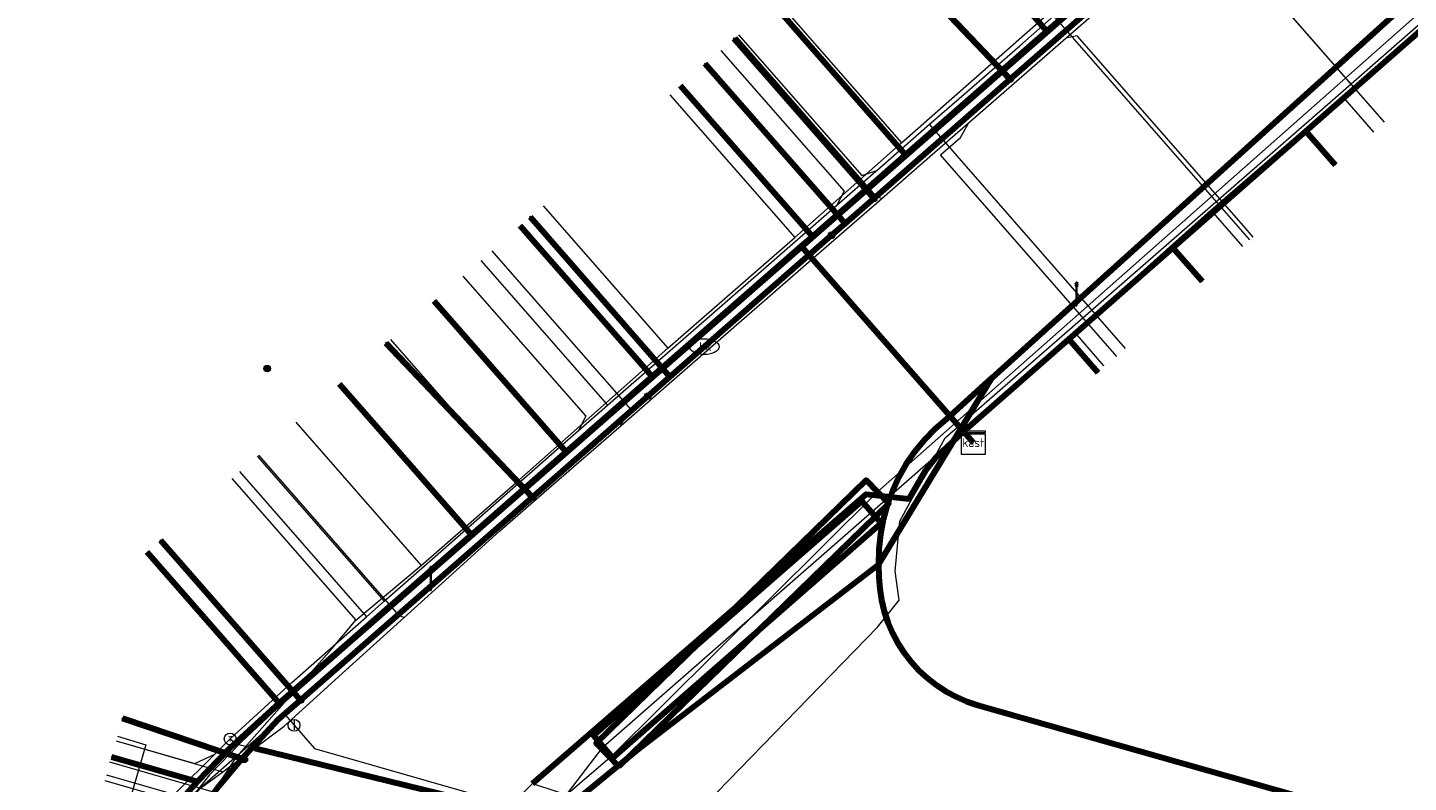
# Model space of a CAD drawing. Extents: x 152558 to 154479, y 462974 to 463683.
# Tile 329 of 638: x 154139 to 154186, y 463100 to 463126. Entities that reach past the tile are written whole.
import ezdxf
from ezdxf.enums import TextEntityAlignment as Align
from ezdxf.lldxf.tags import DXFTag

# ---------------------------------------------------------------- set-up
doc = ezdxf.new("R2010")
doc.units = 0
doc.header["$LTSCALE"] = 0.2
doc.layers.get('0').update_dxf_attribs({"linetype": 'CONTINUOUS'})
for name, color, linetype, lineweight in [('B-RO-KL-DATA_COAXIAAL_17_ZIGGO BV-G', 90, 'KL-DATA-N', 18), ('B-RO-KL-DATA_COAXIAAL_7_ZIGGO BV-G', 90, 'KL-DATA-N', 18), ('B-RO-KL-DATA_HULPSTUK_KPN BV-S', 90, 'CONTINUOUS', 25), ('B-RO-KL-DATA_HULPSTUK_ZIGGO BV-S', 90, 'CONTINUOUS', 25), ('B-RO-KL-DATA_KABELBED_KPN BV-G', 90, 'CONTINUOUS', 100), ('B-RO-KL-DATA_KABELBED_ZIGGO BV-G', 90, 'CONTINUOUS', 100), ('B-RO-KL-DATA_MANTELBUIS_PVC_1_KPN BV-G', 90, 'CONTINUOUS', 100), ('B-RO-KL-DATA_REGGEFIBER OPERATOR BV-G', 90, 'KL-DATA-N', 18), ('B-RO-KL-DATA_STEDIN NETBEHEER BV-G', 90, 'KL-DATA-N', 18), ('B-RO-KL-ET_LS_400 V_STEDIN NETBEHEER BV-G', 190, 'KL-LS-N', 18), ('B-RO-KL-ET_LS_GEMEENTE AMERSFOORT-S', 190, 'CONTINUOUS', 25), ('B-RO-KL-ET_LS_MANTELBUIS_PVC_125_STEDIN NETBEHEER BV-G', 190, 'CONTINUOUS', 100), ('B-RO-KL-ET_MS_10 KV_STEDIN NETBEHEER BV-G', 130, 'KL-MS-N', 18), ('B-RO-KL-ET_MS_MANTELBUIS_PVC_125_STEDIN NETBEHEER BV-G', 130, 'CONTINUOUS', 100), ('B-RO-KL-GAS_LD_HULPSTUK_STEDIN NETBEHEER BV-S', 50, 'CONTINUOUS', 25), ('B-RO-KL-GAS_LD_KOPER_22_0.1 BAR_STEDIN NETBEHEER BV-G', 50, 'KL-GAS-LD-N', 18), ('B-RO-KL-GAS_LD_MANTELBUIS_ASBESTCEMENT_180_STEDIN NETBEHEER BV-G', 50, 'CONTINUOUS', 100), ('B-RO-KL-GAS_LD_PE_32_0.1 BAR_STEDIN NETBEHEER BV-G', 50, 'KL-GAS-LD-N', 18), ('B-RO-KL-GAS_LD_PVC_110_0.1 BAR_STEDIN NETBEHEER BV-G', 50, 'KL-GAS-LD-N', 18), ('B-RO-KL-GAS_LD_PVC_63_0.1 BAR_STEDIN NETBEHEER BV-G', 50, 'KL-GAS-LD-N', 18), ('B-RO-KL-GAS_LD_STAAL_34_0.1 BAR_STEDIN NETBEHEER BV-G', 50, 'KL-GAS-LD-N', 18), ('B-RO-KL-WATER_100_VITENS-G', 170, 'KL-WATER-N', 18), ('B-RO-KL-WATER_HULPSTUK_VITENS-S', 170, 'CONTINUOUS', 25), ('B-RO-KL-WATER_VITENS-S', 170, 'CONTINUOUS', 25)]:
    doc.layers.add(name, color=color, linetype=linetype, lineweight=lineweight)
doc.styles.add('NLCS-ISO', font='NLCS-ISO.ttf')
tags = doc.linetypes.add('KL-DATA-N', pattern='A,4,-1,[101,NLCS.SHX,S=0.5,R=0,X=0,Y=0],-1,4,-1,["D",Standard,S=1,R=0,X=-0.25,Y=-0.5],-1.5', length=12.5).pattern_tags.tags
tags[18] = DXFTag(74, 10)
tags = doc.linetypes.add('KL-GAS-LD-N', pattern='A,4,-1,[69,NLCS.SHX,S=0.5,R=0,X=0,Y=0],-1,4,-1,["L",Standard,S=1,R=0,X=0.25,Y=-0.5],-2', length=13).pattern_tags.tags
tags[18] = DXFTag(74, 10)
tags = doc.linetypes.add('KL-LS-N', pattern='A,4,-1,[103,NLCS.SHX,S=0.75,R=0,X=0,Y=0],-1,4,-1,["L",Standard,S=1,R=0,X=0,Y=-0.5],-2', length=13).pattern_tags.tags
tags[18] = DXFTag(74, 10)
tags = doc.linetypes.add('KL-MS-N', pattern='A,4,-1,[103,NLCS.SHX,S=0.75,R=0,X=0,Y=0],-1,4,-1,["M",Standard,S=1,R=0,X=0,Y=-0.5],-2', length=13).pattern_tags.tags
tags[18] = DXFTag(74, 10)
doc.linetypes.add('KL-WATER-N', pattern='A,7,-0.5,[168,NLCS.SHX,S=0.75,R=0,X=0.75,Y=0],-2', length=9.5)

# ---------------------------------------------------------------- blocks, each defined once
blk = doc.blocks.new('SKL-WTB_HULP_T STUK-SO')
at = {"color": 0, "linetype": 'ByBlock', "lineweight": 18}
blk.add_circle((0, 0), 1, dxfattribs=at)
at = {"color": 0, "linetype": 'ByBlock', "lineweight": -2, "style": 'NLCS-ISO'}
blk.add_text('T', height=1, dxfattribs=at).set_placement((0, 0), align=Align.MIDDLE_CENTER)
at = {"color": 0, "linetype": 'ByBlock', "lineweight": 18, "style": 'NLCS-ISO', "flags": 1}
for tag, p in [('TYPE', (1.5, 0)), ('OMSCHRIJVING', (1.5, -3)), ('LABEL', (1.5, -1.5))]:
    blk.add_attdef(tag, p, '', height=1, dxfattribs=at)
blk = doc.blocks.new('SKL-WTB_HULP_KAST-SO')
at = {"color": 0, "linetype": 'ByBlock', "lineweight": 18}
for points in [[(-2, 2), (2, 2), (2, 1.68), (-2, 1.68)], [(-2, 1.52), (2, 1.52), (2, -2), (-2, -2)]]:
    blk.add_lwpolyline(points, close=True, dxfattribs=at)
at = {"color": 0, "linetype": 'ByBlock', "lineweight": 18, "style": 'NLCS-ISO'}
blk.add_text('kast', height=1.5, dxfattribs=at).set_placement((0, 0), align=Align.MIDDLE_CENTER)
at = {"color": 0, "linetype": 'ByBlock', "lineweight": 18, "style": 'NLCS-ISO', "flags": 1}
for tag, p in [('TYPE', (2.5, 0)), ('OMSCHRIJVING', (2.5, -3)), ('LABEL', (2.5, -1.5))]:
    blk.add_attdef(tag, p, '', height=1, dxfattribs=at)
blk = doc.blocks.new('SKL-WTB_HULP_AFSLUITER-SO')
at = {"color": 0, "linetype": 'ByBlock', "lineweight": 18}
blk.add_lwpolyline([(0, 0.8), (0, -0.8)], dxfattribs=at)
blk.add_circle((0, 0), 1, dxfattribs=at)
at = {"color": 0, "linetype": 'ByBlock', "lineweight": 18, "style": 'NLCS-ISO', "flags": 1}
for tag, p in [('TYPE', (1.5, 0)), ('OMSCHRIJVING', (1.5, -3)), ('LABEL', (1.5, -1.5))]:
    blk.add_attdef(tag, p, '', height=1, dxfattribs=at)
blk = doc.blocks.new('SKL-WATER_BRANDKRAAN_BRANDPUT-SO')
at = {"color": 0, "linetype": 'ByBlock', "lineweight": 18}
blk.add_ellipse((0, 0), major_axis=(2.5, 0), ratio=0.54, dxfattribs=at)
at = {"color": 0, "linetype": 'ByBlock', "lineweight": 18, "style": 'NLCS-ISO'}
blk.add_text('bk', height=1.5, dxfattribs=at).set_placement((0.16, 0), align=Align.MIDDLE_CENTER)
blk = doc.blocks.new('SKL-WTB_HULP_OVERIG-SO')
at = {"color": 0, "linetype": 'ByBlock', "lineweight": 18}
for points in [[(-0.14, 0.14), (0.14, -0.14)], [(0.14, 0.14), (-0.14, -0.14)]]:
    blk.add_lwpolyline(points, dxfattribs=at)
at = {"color": 0, "linetype": 'ByBlock', "lineweight": 18, "style": 'NLCS-ISO', "flags": 1}
for tag, p in [('TYPE', (1.5, 0)), ('OMSCHRIJVING', (1.5, -3)), ('LABEL', (1.5, -1.5))]:
    blk.add_attdef(tag, p, '', height=1, dxfattribs=at)
blk = doc.blocks.new('SKL-WTB_HULP_MOF-SO')
at = {"linetype": 'ByBlock', "lineweight": 18}
h = blk.add_hatch(color=0, dxfattribs=at)
h.dxf.hatch_style = 1
h.paths.add_polyline_path([(-0.5625, 0, 1), (0.5625, 0, 1)])
at = {"color": 0, "linetype": 'ByBlock', "lineweight": 18}
blk.add_circle((0, 0), 0.5625, dxfattribs=at)
at = {"color": 0, "linetype": 'ByBlock', "lineweight": 18, "style": 'NLCS-ISO', "flags": 1}
for tag, p in [('TYPE', (1.5, 0)), ('OMSCHRIJVING', (1.5, -3)), ('LABEL', (1.5, -1.5))]:
    blk.add_attdef(tag, p, '', height=1, dxfattribs=at)
blk = doc.blocks.new('SKL-ET_LS_MAST-SO')
for p, q in [((-0.05, 2.07), (0.05, 2.07)), ((-0.05, -2), (0.05, -2))]:
    blk.add_line(p, q)
for points in [[(-0.18, 1.76), (-0.22, 1.76), (-0.22, 1.84), (-0.18, 1.84), (-0.18, 1.79)], [(-0.18, 1.49), (-0.22, 1.49), (-0.22, 1.57), (-0.18, 1.57), (-0.18, 1.52)], [(-0.18, 1.79), (-0.05, 1.79)], [(-0.18, 1.76), (-0.05, 1.76)], [(-0.18, 1.52), (-0.05, 1.52)], [(-0.18, 1.49), (-0.05, 1.49)], [(-0.05, -2), (-0.05, 2.07)], [(0.05, -2), (0.05, 2.07)], [(0.18, 1.92), (0.05, 1.92)], [(0.18, 1.89), (0.05, 1.89)], [(0.18, 1.66), (0.05, 1.66)], [(0.18, 1.63), (0.05, 1.63)], [(0.18, 1.39), (0.05, 1.39)], [(0.18, 1.36), (0.05, 1.36)], [(0.18, 1.89), (0.22, 1.89), (0.22, 1.97), (0.18, 1.97), (0.18, 1.92)], [(0.18, 1.63), (0.22, 1.63), (0.22, 1.71), (0.18, 1.71), (0.18, 1.66)], [(0.18, 1.36), (0.22, 1.36), (0.22, 1.44), (0.18, 1.44), (0.18, 1.39)]]:
    blk.add_lwpolyline(points)

msp = doc.modelspace()

# ---------------------------------------------------------------- linework, layer by layer
at = {"layer": 'B-RO-KL-DATA_COAXIAAL_17_ZIGGO BV-G', "flags": 128}
msp.add_lwpolyline([(154121.26, 463222.009), (154121.106, 463221.509), (154150.199, 463212.546), (154153.596, 463211.051), (154161.467, 463207.586), (154164.12, 463206.418), (154169.522, 463204.041), (154175.378, 463201.463), (154180.961, 463199.005), (154184.445, 463197.472), (154184.454, 463197.468), (154191.537, 463194.368), (154189.227, 463189.119), (154187.05, 463178.844), (154185.691, 463177.311), (154187.53, 463175.68), (154189.663, 463173.789), (154196.495, 463167.73), (154200.989, 463163.745), (154206.18, 463159.141), (154205.972, 463153.988), (154200.647, 463149.327), (154185.032, 463135.66), (154181.821, 463132.849), (154176.883, 463128.527), (154173.367, 463125.45), (154168.564, 463121.246), (154165.403, 463118.479), (154165.028, 463118.151), (154170.537, 463111.856), (154170.866, 463111.48)], dxfattribs=at)
at = {"layer": 'B-RO-KL-DATA_COAXIAAL_7_ZIGGO BV-G', "flags": 128}
for points in [[(154170.866, 463111.48), (154170.537, 463111.856), (154174.108, 463114.991), (154177.641, 463118.092), (154182.151, 463122.052), (154186.133, 463125.547), (154192.443, 463131.086), (154195.753, 463133.991), (154200.187, 463137.884), (154203.044, 463140.392), (154209.75, 463146.279), (154213.281, 463149.378), (154214.947, 463150.858), (154217.553, 463153.171), (154222.085, 463157.195), (154225.155, 463159.921), (154226.516, 463161.108), (154228.179, 463159.21)], [(154223.746, 463155.3), (154222.085, 463157.195), (154217.553, 463153.171), (154214.947, 463150.858), (154213.281, 463149.378), (154209.75, 463146.279), (154203.044, 463140.392), (154200.187, 463137.884), (154195.753, 463133.991), (154192.443, 463131.086), (154186.133, 463125.547), (154182.151, 463122.052), (154177.641, 463118.092), (154174.108, 463114.991), (154170.537, 463111.856), (154170.866, 463111.48)], [(154170.866, 463111.48), (154170.537, 463111.856), (154174.108, 463114.991), (154177.641, 463118.092), (154182.151, 463122.052), (154186.133, 463125.547), (154192.443, 463131.086), (154195.753, 463133.991), (154200.187, 463137.884), (154203.044, 463140.392), (154209.75, 463146.279), (154213.281, 463149.378), (154214.947, 463150.858), (154217.553, 463153.171), (154219.177, 463151.317)], [(154170.866, 463111.48), (154170.537, 463111.856), (154174.108, 463114.991), (154177.641, 463118.092), (154182.151, 463122.052), (154186.133, 463125.547), (154192.443, 463131.086), (154195.753, 463133.991), (154200.187, 463137.884), (154203.044, 463140.392), (154209.75, 463146.279), (154210.747, 463145.147)], [(154170.866, 463111.48), (154170.537, 463111.856), (154165.028, 463118.151), (154165.403, 463118.479), (154168.564, 463121.246), (154173.367, 463125.45), (154176.883, 463128.527), (154181.821, 463132.849), (154185.032, 463135.66), (154180.551, 463140.781)], [(154170.866, 463111.48), (154170.537, 463111.856), (154165.028, 463118.151), (154165.403, 463118.479), (154168.564, 463121.246), (154173.367, 463125.45), (154176.883, 463128.527), (154181.821, 463132.849), (154185.032, 463135.66), (154180.551, 463140.781)], [(154170.866, 463111.48), (154170.537, 463111.856), (154174.108, 463114.991), (154177.641, 463118.092), (154182.151, 463122.052), (154186.133, 463125.547), (154192.443, 463131.086), (154195.753, 463133.991), (154200.187, 463137.884), (154203.044, 463140.392), (154204.06, 463139.239)], [(154170.866, 463111.48), (154170.537, 463111.856), (154165.028, 463118.151), (154165.403, 463118.479), (154168.564, 463121.246), (154173.367, 463125.45), (154176.883, 463128.527), (154181.821, 463132.849), (154177.342, 463137.966)], [(154170.866, 463111.48), (154170.537, 463111.856), (154165.028, 463118.151), (154165.403, 463118.479), (154168.564, 463121.246), (154173.367, 463125.45), (154176.883, 463128.527), (154181.821, 463132.849), (154177.342, 463137.966)], [(154170.866, 463111.48), (154170.537, 463111.856), (154174.108, 463114.991), (154177.641, 463118.092), (154182.151, 463122.052), (154186.133, 463125.547), (154192.443, 463131.086), (154195.753, 463133.991), (154200.187, 463137.884), (154201.211, 463136.722)], [(154170.866, 463111.48), (154170.537, 463111.856), (154174.108, 463114.991), (154177.641, 463118.092), (154182.151, 463122.052), (154186.133, 463125.547), (154192.443, 463131.086), (154195.753, 463133.991), (154196.789, 463132.815)], [(154170.866, 463111.48), (154170.537, 463111.856), (154165.028, 463118.151), (154165.403, 463118.479), (154168.564, 463121.246), (154173.367, 463125.45), (154176.883, 463128.527), (154172.402, 463133.648)], [(154170.866, 463111.48), (154170.537, 463111.856), (154174.108, 463114.991), (154177.641, 463118.092), (154182.151, 463122.052), (154186.133, 463125.547), (154192.443, 463131.086), (154193.477, 463129.913)], [(154170.866, 463111.48), (154170.537, 463111.856), (154165.028, 463118.151), (154165.403, 463118.479), (154168.564, 463121.246), (154173.367, 463125.45), (154168.886, 463130.571)], [(154170.866, 463111.48), (154170.537, 463111.856), (154165.028, 463118.151), (154165.403, 463118.479), (154168.564, 463121.246), (154164.083, 463126.367)], [(154170.866, 463111.48), (154170.537, 463111.856), (154174.108, 463114.991), (154177.641, 463118.092), (154182.151, 463122.052), (154186.133, 463125.547), (154187.154, 463124.387)], [(154170.866, 463111.48), (154170.537, 463111.856), (154165.028, 463118.151), (154165.403, 463118.479), (154160.924, 463123.596)], [(154170.866, 463111.48), (154170.537, 463111.856), (154174.108, 463114.991), (154177.641, 463118.092), (154182.151, 463122.052), (154183.165, 463120.901)], [(154170.866, 463111.48), (154170.537, 463111.856), (154165.028, 463118.151), (154159.966, 463113.72), (154155.487, 463118.837)], [(154170.866, 463111.48), (154170.537, 463111.856), (154165.028, 463118.151), (154159.966, 463113.72), (154157.048, 463111.166), (154153.829, 463108.349), (154147.306, 463102.639), (154147.009, 463102.379), (154146.3, 463101.747), (154145.613, 463101.095), (154144.946, 463100.421), (154144.689, 463100.145), (154144.536, 463099.981), (154144.3, 463099.728), (154143.676, 463099.014), (154143.69, 463099.036), (154142.914, 463097.559), (154142.211, 463096.046), (154141.827, 463095.1), (154141.583, 463094.501), (154141.03, 463092.927), (154140.555, 463091.328), (154140.02, 463089.443), (154139.419, 463087.327), (154137.462, 463080.43), (154136.52, 463077.114), (154135.591, 463073.866), (154133.953, 463074.34)], [(154170.866, 463111.48), (154170.537, 463111.856), (154165.028, 463118.151), (154159.966, 463113.72), (154157.048, 463111.166), (154153.829, 463108.349), (154147.306, 463102.639), (154147.009, 463102.379), (154146.3, 463101.747), (154145.613, 463101.095), (154144.946, 463100.421), (154144.689, 463100.145), (154144.536, 463099.981), (154144.3, 463099.728), (154143.676, 463099.014), (154143.69, 463099.036), (154142.914, 463097.559), (154142.211, 463096.046), (154141.827, 463095.1), (154141.583, 463094.501), (154141.03, 463092.927), (154140.555, 463091.328), (154140.02, 463089.443), (154139.419, 463087.327), (154137.462, 463080.43), (154136.52, 463077.114), (154134.885, 463077.577)], [(154170.866, 463111.48), (154170.537, 463111.856), (154165.028, 463118.151), (154159.966, 463113.72), (154157.048, 463111.166), (154153.829, 463108.349), (154147.306, 463102.639), (154147.009, 463102.379), (154146.3, 463101.747), (154145.613, 463101.095), (154144.946, 463100.421), (154144.689, 463100.145), (154144.536, 463099.981), (154144.3, 463099.728), (154143.676, 463099.014), (154143.69, 463099.036), (154142.914, 463097.559), (154142.211, 463096.046), (154141.827, 463095.1), (154141.583, 463094.501), (154141.03, 463092.927), (154140.555, 463091.328), (154140.02, 463089.443), (154139.419, 463087.327), (154137.462, 463080.43), (154135.843, 463080.888)], [(154170.866, 463111.48), (154170.537, 463111.856), (154165.028, 463118.151), (154159.966, 463113.72), (154157.048, 463111.166), (154153.829, 463108.349), (154147.306, 463102.639), (154147.009, 463102.379), (154146.3, 463101.747), (154145.613, 463101.095), (154144.946, 463100.421), (154144.689, 463100.145), (154144.536, 463099.981), (154144.3, 463099.728), (154143.676, 463099.014), (154143.69, 463099.036), (154142.914, 463097.559), (154142.211, 463096.046), (154141.827, 463095.1), (154141.583, 463094.501), (154141.03, 463092.927), (154140.555, 463091.328), (154140.02, 463089.443), (154139.419, 463087.327), (154137.836, 463087.775)], [(154170.866, 463111.48), (154170.537, 463111.856), (154165.028, 463118.151), (154159.966, 463113.72), (154157.048, 463111.166), (154153.829, 463108.349), (154147.306, 463102.639), (154147.009, 463102.379), (154146.3, 463101.747), (154145.613, 463101.095), (154144.946, 463100.421), (154144.689, 463100.145), (154144.536, 463099.981), (154144.3, 463099.728), (154143.676, 463099.014), (154143.69, 463099.036), (154142.914, 463097.559), (154142.211, 463096.046), (154141.827, 463095.1), (154141.583, 463094.501), (154141.03, 463092.927), (154140.555, 463091.328), (154140.02, 463089.443), (154138.452, 463089.887)], [(154170.866, 463111.48), (154170.537, 463111.856), (154165.028, 463118.151), (154159.966, 463113.72), (154157.048, 463111.166), (154153.829, 463108.349), (154147.306, 463102.639), (154147.009, 463102.379), (154146.3, 463101.747), (154145.613, 463101.095), (154144.946, 463100.421), (154144.689, 463100.145), (154144.536, 463099.981), (154144.3, 463099.728), (154143.676, 463099.014), (154143.69, 463099.036), (154142.914, 463097.559), (154142.211, 463096.046), (154141.827, 463095.1), (154140.102, 463095.589)], [(154170.866, 463111.48), (154170.537, 463111.856), (154165.028, 463118.151), (154159.966, 463113.72), (154157.048, 463111.166), (154153.829, 463108.349), (154147.306, 463102.639), (154147.009, 463102.379), (154146.3, 463101.747), (154145.613, 463101.095), (154144.946, 463100.421), (154144.689, 463100.145), (154144.536, 463099.981), (154141.608, 463100.81)], [(154170.866, 463111.48), (154170.537, 463111.856), (154165.028, 463118.151), (154159.966, 463113.72), (154157.048, 463111.166), (154153.829, 463108.349), (154147.306, 463102.639), (154147.009, 463102.379), (154146.3, 463101.747), (154145.613, 463101.095), (154144.946, 463100.421), (154144.689, 463100.145), (154144.536, 463099.981), (154141.608, 463100.81)], [(154170.866, 463111.48), (154170.537, 463111.856), (154165.028, 463118.151), (154159.966, 463113.72), (154157.048, 463111.166), (154153.829, 463108.349), (154147.306, 463102.639), (154142.827, 463107.756)], [(154170.866, 463111.48), (154170.537, 463111.856), (154165.028, 463118.151), (154159.966, 463113.72), (154157.048, 463111.166), (154153.829, 463108.349), (154149.348, 463113.47)], [(154170.866, 463111.48), (154170.537, 463111.856), (154165.028, 463118.151), (154159.966, 463113.72), (154157.048, 463111.166), (154152.567, 463116.287)], [(154170.866, 463111.48), (154170.537, 463111.856), (154174.108, 463114.991), (154177.641, 463118.092), (154178.646, 463116.951)], [(154170.866, 463111.48), (154170.537, 463111.856), (154174.108, 463114.991), (154175.109, 463113.854)], [(154170.866, 463111.48), (154170.537, 463111.856), (154169.998, 463111.396), (154169.606, 463110.991), (154169.254, 463110.55), (154168.948, 463110.076), (154168.689, 463109.575), (154167.231, 463109.734), (154155.902, 463099.91), (154152.455, 463096.493), (154155.499, 463093.423)], [(154170.866, 463111.48), (154170.537, 463111.856), (154169.998, 463111.396), (154169.606, 463110.991), (154169.254, 463110.55), (154168.948, 463110.076), (154168.689, 463109.575), (154167.231, 463109.734), (154155.902, 463099.91), (154152.455, 463096.493), (154155.499, 463093.423)], [(154170.866, 463111.48), (154170.537, 463111.856), (154169.998, 463111.396), (154169.606, 463110.991), (154169.254, 463110.55), (154168.948, 463110.076), (154168.689, 463109.575), (154167.231, 463109.734), (154155.902, 463099.91), (154152.455, 463096.493), (154155.499, 463093.423)], [(154170.866, 463111.48), (154170.537, 463111.856), (154169.998, 463111.396), (154169.606, 463110.991), (154169.254, 463110.55), (154168.948, 463110.076), (154168.689, 463109.575), (154167.231, 463109.734), (154155.902, 463099.91), (154152.455, 463096.493), (154155.499, 463093.423)], [(154170.866, 463111.48), (154170.537, 463111.856), (154169.998, 463111.396), (154169.606, 463110.991), (154169.254, 463110.55), (154168.948, 463110.076), (154168.689, 463109.575), (154167.231, 463109.734), (154155.902, 463099.91), (154152.455, 463096.493), (154155.499, 463093.423)], [(154170.866, 463111.48), (154170.537, 463111.856), (154169.998, 463111.396), (154169.606, 463110.991), (154169.254, 463110.55), (154168.948, 463110.076), (154168.689, 463109.575), (154167.231, 463109.734), (154155.902, 463099.91), (154152.455, 463096.493), (154155.499, 463093.423)], [(154170.866, 463111.48), (154170.537, 463111.856), (154169.998, 463111.396), (154169.606, 463110.991), (154169.254, 463110.55), (154168.948, 463110.076), (154168.689, 463109.575), (154167.231, 463109.734), (154155.902, 463099.91), (154174.148, 463093.908), (154176.428, 463093.157), (154179.377, 463092.187), (154178.819, 463090.489)], [(154170.866, 463111.48), (154170.537, 463111.856), (154169.998, 463111.396), (154169.606, 463110.991), (154169.254, 463110.55), (154168.948, 463110.076), (154168.689, 463109.575), (154167.231, 463109.734), (154155.902, 463099.91), (154174.148, 463093.908), (154176.428, 463093.157), (154175.902, 463091.315)], [(154170.866, 463111.48), (154170.537, 463111.856), (154169.998, 463111.396), (154169.606, 463110.991), (154169.254, 463110.55), (154168.948, 463110.076), (154168.689, 463109.575), (154167.231, 463109.734), (154155.902, 463099.91), (154174.148, 463093.908), (154173.596, 463091.977)], [(154170.866, 463111.48), (154170.537, 463111.856), (154169.998, 463111.396), (154169.606, 463110.991), (154169.254, 463110.55), (154168.948, 463110.076), (154168.689, 463109.575), (154167.231, 463109.734), (154155.902, 463099.91), (154174.148, 463093.908), (154173.596, 463091.977)]]:
    msp.add_lwpolyline(points, dxfattribs=at)
at = {"layer": 'B-RO-KL-DATA_KABELBED_KPN BV-G', "flags": 128}
for points in [[(154229.487, 463164.391), (154228.029, 463163.105), (154212.956, 463149.813), (154210.713, 463149.12), (154177.431, 463119.034)], [(154138.519, 463082.239), (154139.645, 463086.203), (154140.92, 463090.689), (154141.343, 463092.18), (154141.359, 463092.228), (154142.378, 463095.256), (154143.294, 463096.942), (154144.332, 463098.557), (154144.549, 463098.864), (154145.271, 463099.823), (154146.035, 463100.747), (154147.271, 463102.077), (154148.023, 463102.736), (154155.905, 463109.634), (154159.818, 463113.059), (154160.569, 463113.717), (154166.056, 463118.519), (154166.513, 463118.919), (154167.486, 463119.771), (154172.117, 463123.824), (154177.159, 463128.237), (154181.954, 463132.434), (154183.078, 463133.417), (154188.959, 463138.565)], [(154172.117, 463123.824), (154167.154, 463129.049)], [(154167.486, 463119.771), (154162.748, 463125.192)], [(154166.056, 463118.519), (154166.513, 463118.919), (154161.77, 463124.336)], [(154159.818, 463113.059), (154160.569, 463113.717), (154155.833, 463119.139)], [(154177.431, 463119.034), (154171.502, 463113.675)], [(154155.905, 463109.634), (154150.941, 463114.858)], [(154149.758, 463093.094), (154154.953, 463097.352), (154159.564, 463101.131), (154167.653, 463107.345), (154171.501, 463113.674), (154171.502, 463113.676)], [(154171.502, 463113.675), (154171.501, 463113.674), (154169.958, 463112.28), (154169.57, 463111.944), (154169.211, 463111.577), (154168.885, 463111.181), (154168.593, 463110.759), (154168.338, 463110.314), (154168.12, 463109.849), (154167.943, 463109.368), (154167.807, 463108.873), (154167.713, 463108.369), (154167.661, 463107.858), (154167.653, 463107.345), (154167.664, 463106.904), (154167.69, 463106.514), (154167.749, 463106.127), (154167.841, 463105.747), (154167.964, 463105.375), (154168.118, 463105.016), (154168.303, 463104.671), (154168.515, 463104.342), (154168.755, 463104.033), (154169.02, 463103.745), (154169.308, 463103.481), (154169.618, 463103.242), (154169.946, 463103.03), (154170.292, 463102.846), (154170.652, 463102.693), (154171.023, 463102.57), (154183.549, 463099.017)], [(154148.023, 463102.736), (154143.283, 463108.155)], [(154159.564, 463101.131), (154167.649, 463107.341)], [(154146.12, 463100.719), (154146.035, 463100.747), (154141.991, 463102.114)]]:
    msp.add_lwpolyline(points, dxfattribs=at)
at = {"layer": 'B-RO-KL-DATA_KABELBED_ZIGGO BV-G', "flags": 128}
for points in [[(154173.367, 463125.45), (154168.886, 463130.571)], [(154176.883, 463128.527), (154173.367, 463125.45)], [(154168.564, 463121.246), (154164.083, 463126.367)], [(154182.151, 463122.052), (154186.133, 463125.547)], [(154173.367, 463125.45), (154168.564, 463121.246)], [(154165.403, 463118.479), (154160.924, 463123.596)], [(154177.641, 463118.092), (154182.151, 463122.052)], [(154183.165, 463120.901), (154182.151, 463122.052)], [(154168.564, 463121.246), (154165.403, 463118.479)], [(154159.966, 463113.72), (154155.487, 463118.837)], [(154165.028, 463118.151), (154159.966, 463113.72)], [(154165.403, 463118.479), (154165.028, 463118.151)], [(154165.028, 463118.151), (154170.537, 463111.856)], [(154174.108, 463114.991), (154177.641, 463118.092)], [(154178.646, 463116.951), (154177.641, 463118.092)], [(154157.048, 463111.166), (154152.567, 463116.287)], [(154170.537, 463111.856), (154174.108, 463114.991)], [(154175.109, 463113.854), (154174.108, 463114.991)], [(154153.829, 463108.349), (154149.348, 463113.47)], [(154159.966, 463113.72), (154157.048, 463111.166)], [(154155.902, 463099.91), (154167.231, 463109.734), (154168.689, 463109.575), (154169.254, 463110.55), (154169.606, 463110.991), (154170.537, 463111.856)], [(154170.537, 463111.856), (154170.866, 463111.48)], [(154157.048, 463111.166), (154153.829, 463108.349)], [(154153.829, 463108.349), (154147.306, 463102.639)], [(154147.306, 463102.639), (154142.827, 463107.756)], [(154147.306, 463102.639), (154145.613, 463101.095), (154144.536, 463099.981)], [(154141.608, 463100.81), (154144.536, 463099.981)], [(154144.536, 463099.981), (154143.676, 463099.014), (154142.914, 463097.559), (154141.827, 463095.1)]]:
    msp.add_lwpolyline(points, dxfattribs=at)
at = {"layer": 'B-RO-KL-DATA_MANTELBUIS_PVC_1_KPN BV-G', "flags": 128}
msp.add_lwpolyline([(154159.564, 463101.131), (154167.649, 463107.341)], dxfattribs=at)
at = {"layer": 'B-RO-KL-DATA_REGGEFIBER OPERATOR BV-G', "flags": 128}
for points in [[(154157.322, 463091.39), (154157.777, 463093.296), (154157.866, 463093.623), (154157.981, 463093.585), (154158.189, 463094.227), (154158.398, 463094.867), (154158.608, 463095.508), (154158.819, 463096.149), (154161.309, 463098.193), (154162.165, 463099.6), (154167.618, 463105.218), (154168.351, 463106.128), (154168.209, 463107.12), (154168.376, 463108.816), (154169.909, 463111.641), (154183.333, 463123.348), (154201.165, 463138.97), (154218.119, 463153.726), (154229.824, 463163.905), (154231.974, 463165.292), (154233.83, 463165.949), (154238.598, 463169.994), (154239.32, 463170.899), (154240.404, 463172.907), (154242.053, 463174.535), (154258.968, 463189.648), (154266.431, 463195.981), (154280.019, 463207.925), (154283.851, 463211.328), (154283.87, 463211.567), (154273.68, 463223.041), (154268.54, 463229.04), (154263.4, 463235.039), (154258.261, 463241.039), (154253.122, 463247.039), (154237.353, 463265.397), (154237.262, 463266.07), (154239.312, 463267.859), (154243.979, 463272.236), (154244.599, 463273.031)], [(154160.211, 463097.292), (154161.309, 463098.193), (154162.165, 463099.6), (154167.618, 463105.218), (154168.351, 463106.128), (154168.209, 463107.12), (154168.376, 463108.816), (154169.909, 463111.641), (154183.333, 463123.348), (154201.165, 463138.97), (154218.119, 463153.726), (154229.824, 463163.905), (154231.974, 463165.292), (154233.83, 463165.949), (154238.598, 463169.994), (154239.32, 463170.899), (154240.404, 463172.907), (154242.053, 463174.535), (154258.968, 463189.648), (154266.431, 463195.981), (154280.019, 463207.925)], [(154130.599, 463054.21), (154131.967, 463059.239), (154135.958, 463072.991), (154137.175, 463076.891), (154139.12, 463083.62), (154139.569, 463085.286), (154141.527, 463091.549), (154141.569, 463091.682), (154141.612, 463091.816), (154141.95, 463093.11), (154144.157, 463098.444), (154145.073, 463099.614), (154145.864, 463100.822), (154149.096, 463104.478), (154149.91, 463105.453), (154152.124, 463107.312), (154155.339, 463110.114), (154160.502, 463114.689), (154164.808, 463118.442), (154168.431, 463121.654), (154173.173, 463125.828), (154177.187, 463129.31), (154181.313, 463132.952), (154183.576, 463134.96), (154184.161, 463135.506), (154185.18, 463136.326), (154203.689, 463152.534), (154207.398, 463155.851)], [(154164.212, 463126.474), (154168.431, 463121.654)], [(154183.394, 463123.234), (154186.822, 463126.267)], [(154168.431, 463121.654), (154173.173, 463125.828)], [(154160.568, 463123.284), (154164.808, 463118.442)], [(154178.933, 463119.369), (154183.394, 463123.234)], [(154183.394, 463123.234), (154184.45, 463122.024)], [(154164.808, 463118.442), (154168.431, 463121.654)], [(154156.27, 463119.523), (154160.502, 463114.689)], [(154178.933, 463119.369), (154174.296, 463115.228), (154175.29, 463114.091)], [(154178.933, 463119.369), (154180.007, 463118.141)], [(154160.502, 463114.689), (154164.808, 463118.442)], [(154151.081, 463114.98), (154155.339, 463110.114)], [(154155.339, 463110.114), (154160.502, 463114.689)], [(154175.29, 463114.091), (154175.3, 463114.1)], [(154147.871, 463112.171), (154152.124, 463107.312)], [(154145.696, 463110.267), (154149.91, 463105.453), (154152.124, 463107.312)], [(154152.124, 463107.312), (154155.339, 463110.114)], [(154144.157, 463098.444), (154145.073, 463099.614), (154141.561, 463100.63)]]:
    msp.add_lwpolyline(points, dxfattribs=at)
at = {"layer": 'B-RO-KL-DATA_STEDIN NETBEHEER BV-G', "flags": 128}
msp.add_lwpolyline([(154242.874, 463274.277), (154242.835, 463274.243), (154242.034, 463274.806), (154240.615, 463273.551), (154234.417, 463268.683), (154243.771, 463257.324), (154250.135, 463250), (154259.586, 463238.553), (154276.453, 463218.748), (154275.309, 463214.458), (154257.641, 463199.341), (154234.666, 463179.355), (154204.969, 463153.634), (154200.123, 463149.042), (154188.763, 463138.792), (154147.074, 463102.304), (154146.027, 463101.324), (154144.944, 463100.207), (154144.186, 463099.242), (154143.409, 463098.074), (154142.831, 463097.058), (154142.417, 463096.035), (154137.673, 463080.848)], dxfattribs=at)
at = {"layer": 'B-RO-KL-ET_LS_400 V_STEDIN NETBEHEER BV-G', "flags": 128}
for points in [[(154145.319, 463076.419), (154147.271, 463082.666), (154149.696, 463089.955), (154150.309, 463093.53), (154151.575, 463094.61), (154155.62, 463097.639), (154158.299, 463101.157), (154172.137, 463113.261), (154177.44, 463117.916), (154181.751, 463121.701), (154186.489, 463125.86), (154191.296, 463130.08), (154195.043, 463133.369), (154199.85, 463137.588), (154204.093, 463141.312), (154209.396, 463145.967), (154211.706, 463147.995), (154213.42, 463149.22), (154215.941, 463151.453), (154220.728, 463155.694), (154223.898, 463158.502), (154229.246, 463163.239), (154232.082, 463165.746), (154239.719, 463173.051), (154240.857, 463172.957), (154242.956, 463174.843), (154243.782, 463175.584), (154247.205, 463178.657), (154266.611, 463195.666), (154279.233, 463206.841), (154279.161, 463207.171), (154280.541, 463208.376), (154281.116, 463208.796), (154281.759, 463209.108), (154282.447, 463209.303), (154283.157, 463209.374), (154283.87, 463209.32), (154284.562, 463209.14), (154285.211, 463208.843), (154286.159, 463208.184), (154290.295, 463203.256), (154298.457, 463193.544), (154301.961, 463189.375), (154303.12, 463187.997), (154304.975, 463185.789), (154305.686, 463186.387), (154310.164, 463189.762), (154310.852, 463190.341), (154313.968, 463191.133), (154314.464, 463191.942), (154320.18, 463196.75)], [(154145.93, 463075.321), (154145.809, 463075.355), (154144.85, 463071.42), (154135.626, 463074.036), (154136.341, 463076.64), (154136.661, 463077.815), (154137.258, 463080.005), (154137.821, 463081.803), (154138.269, 463083.234), (154138.655, 463084.476), (154139.046, 463085.854), (154140.328, 463090.377), (154140.778, 463091.965), (154140.996, 463092.735), (154141.367, 463094.046), (154142.213, 463096.04), (154142.794, 463097.157), (154143.525, 463098.386), (154144.196, 463099.244), (154144.31, 463099.373), (154144.636, 463099.744), (154145.396, 463100.309), (154147.47, 463101.852), (154149.566, 463103.75), (154151.55, 463105.547), (154152.707, 463106.595), (154154.79, 463108.482), (154156.284, 463109.783), (154158.908, 463112.067), (154160.54, 463113.488), (154165.365, 463117.69), (154167.756, 463119.771), (154169.126, 463120.964), (154170.682, 463122.319), (154173.382, 463124.67), (154174.003, 463125.211), (154176.246, 463127.163), (154177.693, 463128.421), (154178.736, 463129.324), (154181.465, 463131.684), (154181.805, 463131.979), (154181.983, 463132.133), (154183.325, 463133.294), (154184.839, 463134.604), (154185.217, 463134.931), (154186.567, 463136.099), (154186.798, 463136.299), (154187.868, 463137.225), (154191.419, 463140.303)], [(154184.828, 463122.355), (154178.736, 463129.324)], [(154162.823, 463125.258), (154163.153, 463124.882)], [(154180.041, 463118.835), (154174.395, 463125.287), (154174.003, 463125.211)], [(154163.153, 463124.882), (154167.549, 463119.856), (154167.756, 463119.771)], [(154175.737, 463114.409), (154169.758, 463121.249), (154170.437, 463121.839), (154170.695, 463122.304), (154170.682, 463122.319)], [(154180.37, 463118.458), (154180.041, 463118.835)], [(154154.521, 463117.991), (154154.817, 463117.652)], [(154154.817, 463117.652), (154159.229, 463112.612), (154158.895, 463112.082), (154158.908, 463112.067)], [(154146.597, 463111.056), (154146.927, 463110.68)], [(154146.927, 463110.68), (154151.345, 463105.631), (154151.55, 463105.547)], [(154141.816, 463101.51), (154142.774, 463101.224), (154137.952, 463084.561), (154134.92, 463071.744), (154134.372, 463069.816)], [(154141.772, 463101.357), (154145.396, 463100.309)], [(154141.438, 463100.205), (154144.31, 463099.373)]]:
    msp.add_lwpolyline(points, dxfattribs=at)
at = {"layer": 'B-RO-KL-ET_LS_MANTELBUIS_PVC_125_STEDIN NETBEHEER BV-G', "flags": 128}
for points in [[(154158.835, 463100.486), (154167.996, 463109.412), (154167.228, 463110.2), (154158.067, 463101.274), (154158.835, 463100.486)], [(154158.629, 463100.782), (154167.739, 463108.746), (154167.081, 463109.498), (154157.971, 463101.534), (154158.629, 463100.782)]]:
    msp.add_lwpolyline(points, dxfattribs=at)
at = {"layer": 'B-RO-KL-ET_MS_10 KV_STEDIN NETBEHEER BV-G', "flags": 128}
msp.add_lwpolyline([(154247.68, 463254.021), (154261.232, 463238.018), (154275.806, 463220.418), (154276.127, 463219.813), (154276.389, 463219.017), (154276.513, 463218.293), (154276.482, 463217.511), (154276.374, 463216.859), (154276.189, 463216.237), (154275.926, 463215.701), (154275.509, 463215.035), (154275.17, 463214.659), (154274.894, 463214.419), (154280.251, 463208.055), (154232.044, 463166.243), (154211.306, 463148.443), (154167.612, 463109.805), (154158.537, 463100.791), (154155.041, 463097.794), (154154.237, 463097.249), (154153.612, 463096.778), (154153.002, 463096.279), (154152.276, 463095.591), (154151.566, 463094.831), (154150.979, 463094.143), (154150.511, 463093.518), (154146.808, 463080.295)], dxfattribs=at)
at = {"layer": 'B-RO-KL-ET_MS_MANTELBUIS_PVC_125_STEDIN NETBEHEER BV-G', "flags": 128}
for points in [[(154158.835, 463100.486), (154167.996, 463109.412), (154167.228, 463110.2), (154158.067, 463101.274), (154158.835, 463100.486)], [(154158.629, 463100.782), (154167.739, 463108.746), (154167.081, 463109.498), (154157.971, 463101.534), (154158.629, 463100.782)]]:
    msp.add_lwpolyline(points, dxfattribs=at)
at = {"layer": 'B-RO-KL-GAS_LD_KOPER_22_0.1 BAR_STEDIN NETBEHEER BV-G', "flags": 128}
for points in [[(154184.828, 463122.355), (154178.166, 463129.976)], [(154153.543, 463117.135), (154157.711, 463112.373), (154157.466, 463111.891)], [(154146.56, 463111.024), (154150.872, 463106.095)], [(154145.958, 463110.497), (154150.272, 463105.568)]]:
    msp.add_lwpolyline(points, dxfattribs=at)
at = {"layer": 'B-RO-KL-GAS_LD_MANTELBUIS_ASBESTCEMENT_180_STEDIN NETBEHEER BV-G', "flags": 128}
msp.add_lwpolyline([(154146.478, 463101.103), (154155.026, 463099.011)], dxfattribs=at)
at = {"layer": 'B-RO-KL-GAS_LD_PE_32_0.1 BAR_STEDIN NETBEHEER BV-G', "flags": 128}
for points in [[(154141.772, 463101.357), (154144.445, 463100.584), (154145.124, 463100.908)], [(154141.383, 463100.013), (154143.507, 463099.398), (154143.492, 463098.882)]]:
    msp.add_lwpolyline(points, dxfattribs=at)
at = {"layer": 'B-RO-KL-GAS_LD_PVC_110_0.1 BAR_STEDIN NETBEHEER BV-G', "flags": 128}
for points in [[(154145.639, 463101.42), (154147.73, 463103.334), (154150.272, 463105.568), (154150.872, 463106.095), (154152.513, 463107.538), (154156.831, 463111.333), (154157.466, 463111.891), (154158.445, 463112.749), (154160.225, 463114.302), (154164.989, 463118.456), (154166.233, 463119.54), (154167.557, 463120.695), (154167.59, 463120.724), (154168.451, 463121.475), (154169.382, 463122.286), (154170.552, 463123.306), (154172.443, 463124.955), (154173.604, 463125.971), (154174.403, 463126.672), (154174.637, 463126.878), (154175.461, 463127.601), (154178.166, 463129.976), (154178.352, 463130.14), (154179.216, 463130.899), (154179.703, 463131.326), (154179.706, 463131.329), (154182.444, 463133.733), (154182.65, 463133.914), (154183.026, 463134.245), (154184.003, 463135.103), (154184.412, 463135.462), (154184.472, 463135.515), (154184.529, 463135.565), (154185.138, 463136.1), (154185.142, 463136.103), (154187.089, 463137.813), (154190.481, 463140.777), (154191.794, 463141.917), (154195.333, 463144.988), (154196.234, 463145.77), (154199.24, 463148.378), (154200.848, 463149.774), (154204.417, 463152.858), (154205.355, 463153.666), (154207.958, 463155.908), (154209.969, 463157.64)], [(154127.854, 463046.779), (154129.2, 463051.497), (154131.217, 463058.687), (154131.422, 463059.43), (154132.334, 463062.737), (154132.416, 463063.034), (154134.523, 463070.366), (154134.93, 463071.775), (154135.116, 463072.419), (154136.237, 463075.814), (154136.448, 463076.453), (154136.686, 463077.372), (154137.862, 463081.906), (154138.185, 463083.154), (154138.732, 463085.077), (154138.819, 463085.375), (154139.1, 463086.343), (154139.173, 463086.586), (154139.234, 463086.79), (154139.618, 463088.068), (154140.218, 463090.063), (154140.242, 463090.143), (154140.323, 463090.412), (154141.033, 463092.771), (154141.341, 463093.588), (154141.725, 463094.606), (154142.126, 463095.669), (154142.521, 463096.717), (154142.694, 463097.103), (154142.746, 463097.219), (154143.492, 463098.882), (154143.818, 463099.608), (154145.124, 463100.908), (154145.639, 463101.42)]]:
    msp.add_lwpolyline(points, dxfattribs=at)
at = {"layer": 'B-RO-KL-GAS_LD_PVC_63_0.1 BAR_STEDIN NETBEHEER BV-G', "flags": 128}
msp.add_lwpolyline([(154145.639, 463101.42), (154145.844, 463101.257), (154154.781, 463099.071), (154158.404, 463098.134), (154161.505, 463097.181), (154168.449, 463095.282), (154172.581, 463094.098), (154173.706, 463093.776), (154177.238, 463092.764), (154178.242, 463092.474), (154183.032, 463091.089), (154184.833, 463090.568), (154188.345, 463089.559), (154189.687, 463089.181), (154194.242, 463087.897), (154194.937, 463087.701), (154197.061, 463087.102), (154200.037, 463086.263), (154200.574, 463086.112), (154201.656, 463085.81), (154202.665, 463085.528), (154205.312, 463084.789), (154206.537, 463084.447), (154207.555, 463084.163), (154209.059, 463083.743), (154211.361, 463083.1), (154212.152, 463082.879), (154212.406, 463082.808), (154215.204, 463082.047), (154216.952, 463081.572), (154218.037, 463081.277), (154219.457, 463080.891), (154220.681, 463080.558), (154222.398, 463080.092), (154223.262, 463079.926), (154226.938, 463079.217), (154227.507, 463079.387), (154229.662, 463080.02), (154230.164, 463080.167), (154230.226, 463080.199), (154232.323, 463081.279), (154232.66, 463081.58), (154233.485, 463082.315), (154234.848, 463083.528), (154237.259, 463089.783), (154237.754, 463091.21), (154238.864, 463094.408), (154239.776, 463097.035), (154240.031, 463097.77), (154241.374, 463101.611), (154241.736, 463102.636), (154242.924, 463106.005), (154243.447, 463107.487), (154243.74, 463108.317), (154244.391, 463110.162), (154245.228, 463112.556), (154245.55, 463113.48), (154245.697, 463113.902), (154246.256, 463115.505), (154246.82, 463117.123), (154247.509, 463119.101), (154247.53, 463119.161), (154247.954, 463120.376), (154248.142, 463120.917), (154248.833, 463122.898), (154249.695, 463125.302), (154249.75, 463125.455), (154251.705, 463130.887), (154251.821, 463131.209), (154253.445, 463135.72), (154253.704, 463136.442), (154255.493, 463141.467), (154255.601, 463141.77), (154257.394, 463146.805), (154257.27, 463147.098), (154255.695, 463150.896), (154254.646, 463152.615), (154254.554, 463152.72), (154252.378, 463155.226), (154251.544, 463156.186), (154248.435, 463159.771), (154247.048, 463161.371), (154244.222, 463164.671), (154242.936, 463166.174), (154240.543, 463168.971), (154237.952, 463171.999), (154232.81, 463177.717)], dxfattribs=at)
at = {"layer": 'B-RO-KL-GAS_LD_STAAL_34_0.1 BAR_STEDIN NETBEHEER BV-G', "flags": 128}
for points in [[(154180.257, 463118.36), (154173.604, 463125.971)], [(154162.899, 463125.324), (154167.081, 463120.546), (154167.59, 463120.724)], [(154162.297, 463124.797), (154166.478, 463120.02), (154166.233, 463119.54)], [(154176.038, 463114.672), (154169.382, 463122.286)], [(154154.144, 463117.662), (154158.445, 463112.749)]]:
    msp.add_lwpolyline(points, dxfattribs=at)
at = {"layer": 'B-RO-KL-WATER_100_VITENS-G', "flags": 128}
for points in [[(154161.737, 463114.738), (154165.273, 463117.833), (154166.899, 463119.256), (154169.025, 463121.117), (154172.208, 463123.903), (154173.272, 463124.834), (154176.526, 463127.682), (154177.59, 463128.613), (154181.269, 463131.833), (154181.342, 463131.897), (154181.696, 463132.207), (154186.082, 463136.046), (154186.439, 463136.358), (154186.651, 463136.544), (154189.834, 463139.33), (154194.647, 463143.543), (154198.895, 463147.261), (154200.81, 463148.937), (154201.659, 463149.68), (154202.79, 463150.67), (154203.003, 463150.857), (154204.203, 463151.908), (154206.665, 463154.062), (154209.985, 463156.968)], [(154149.078, 463103.658), (154149.275, 463103.831), (154152.46, 463106.619), (154156.212, 463109.902), (154160.46, 463113.62), (154161.737, 463114.738)], [(154147.48, 463102.26), (154147.814, 463102.552), (154148.16, 463102.854), (154149.078, 463103.658)], [(154141.679, 463093.518), (154141.869, 463094.188), (154142.991, 463098.153), (154143.058, 463098.389), (154143.682, 463098.936), (154147.068, 463101.899), (154147.48, 463102.26)], [(154147.48, 463102.26), (154147.809, 463101.884)], [(154147.809, 463101.884), (154148.503, 463101.091), (154159.954, 463097.812), (154172.23, 463094.298), (154174.344, 463093.693), (154177.116, 463092.899), (154179.229, 463092.294), (154182.984, 463091.219)]]:
    msp.add_lwpolyline(points, dxfattribs=at)

# ---------------------------------------------------------------- block references
at = {"layer": 'B-RO-KL-DATA_HULPSTUK_KPN BV-S', "xscale": 0.2, "yscale": 0.2, "zscale": 0.2}
for name, p in [('SKL-WTB_HULP_OVERIG-SO', (154162.748, 463125.192)), ('SKL-WTB_HULP_OVERIG-SO', (154161.77, 463124.336)), ('SKL-WTB_HULP_MOF-SO', (154172.117, 463123.824)), ('SKL-WTB_HULP_OVERIG-SO', (154172.117, 463123.824)), ('SKL-WTB_HULP_MOF-SO', (154167.486, 463119.771)), ('SKL-WTB_HULP_OVERIG-SO', (154167.486, 463119.771)), ('SKL-WTB_HULP_OVERIG-SO', (154155.833, 463119.139)), ('SKL-WTB_HULP_OVERIG-SO', (154177.431, 463119.034)), ('SKL-WTB_HULP_OVERIG-SO', (154177.431, 463119.034)), ('SKL-WTB_HULP_MOF-SO', (154166.056, 463118.519)), ('SKL-WTB_HULP_OVERIG-SO', (154166.056, 463118.519)), ('SKL-WTB_HULP_OVERIG-SO', (154150.941, 463114.858)), ('SKL-WTB_HULP_MOF-SO', (154146.9, 463114)), ('SKL-WTB_HULP_OVERIG-SO', (154171.502, 463113.676)), ('SKL-WTB_HULP_OVERIG-SO', (154171.502, 463113.675)), ('SKL-WTB_HULP_OVERIG-SO', (154171.502, 463113.675)), ('SKL-WTB_HULP_MOF-SO', (154159.818, 463113.059)), ('SKL-WTB_HULP_OVERIG-SO', (154159.818, 463113.059)), ('SKL-WTB_HULP_MOF-SO', (154155.905, 463109.634)), ('SKL-WTB_HULP_OVERIG-SO', (154155.905, 463109.634)), ('SKL-WTB_HULP_OVERIG-SO', (154143.283, 463108.155)), ('SKL-WTB_HULP_MOF-SO', (154148.023, 463102.735)), ('SKL-WTB_HULP_OVERIG-SO', (154148.023, 463102.736)), ('SKL-WTB_HULP_OVERIG-SO', (154141.991, 463102.114)), ('SKL-WTB_HULP_MOF-SO', (154146.12, 463100.719)), ('SKL-WTB_HULP_OVERIG-SO', (154146.12, 463100.719))]:
    msp.add_blockref(name, p, dxfattribs=at)
at = {"layer": 'B-RO-KL-DATA_HULPSTUK_ZIGGO BV-S', "xscale": 0.2, "yscale": 0.2, "zscale": 0.2}
msp.add_blockref('SKL-WTB_HULP_KAST-SO', (154170.866, 463111.48), dxfattribs=at)
at = {"layer": 'B-RO-KL-ET_LS_GEMEENTE AMERSFOORT-S', "xscale": 0.2, "yscale": 0.2, "zscale": 0.2}
for p in [(154174.37, 463116.519), (154152.448, 463106.855)]:
    msp.add_blockref('SKL-ET_LS_MAST-SO', p, dxfattribs=at)
at = {"layer": 'B-RO-KL-GAS_LD_HULPSTUK_STEDIN NETBEHEER BV-S', "xscale": 0.2, "yscale": 0.2, "zscale": 0.2}
msp.add_blockref('SKL-WTB_HULP_T STUK-SO', (154145.639, 463101.42), dxfattribs=at)
at = {"layer": 'B-RO-KL-WATER_HULPSTUK_VITENS-S', "xscale": 0.2, "yscale": 0.2, "zscale": 0.2}
for name, p in [('SKL-WTB_HULP_OVERIG-SO', (154173.272, 463124.834)), ('SKL-WTB_HULP_OVERIG-SO', (154172.208, 463123.903)), ('SKL-WTB_HULP_OVERIG-SO', (154169.025, 463121.117)), ('SKL-WTB_HULP_OVERIG-SO', (154166.899, 463119.256)), ('SKL-WTB_HULP_OVERIG-SO', (154165.273, 463117.833)), ('SKL-WTB_HULP_OVERIG-SO', (154160.46, 463113.62)), ('SKL-WTB_HULP_OVERIG-SO', (154156.212, 463109.902)), ('SKL-WTB_HULP_OVERIG-SO', (154152.46, 463106.619)), ('SKL-WTB_HULP_OVERIG-SO', (154149.078, 463103.658)), ('SKL-WTB_HULP_OVERIG-SO', (154149.275, 463103.831)), ('SKL-WTB_HULP_AFSLUITER-SO', (154147.809, 463101.884))]:
    msp.add_blockref(name, p, dxfattribs=at)
at = {"layer": 'B-RO-KL-WATER_VITENS-S', "xscale": 0.2, "yscale": 0.2, "zscale": 0.2}
msp.add_blockref('SKL-WATER_BRANDKRAAN_BRANDPUT-SO', (154161.737, 463114.738), dxfattribs=at)

doc.saveas('drawing.dxf')
